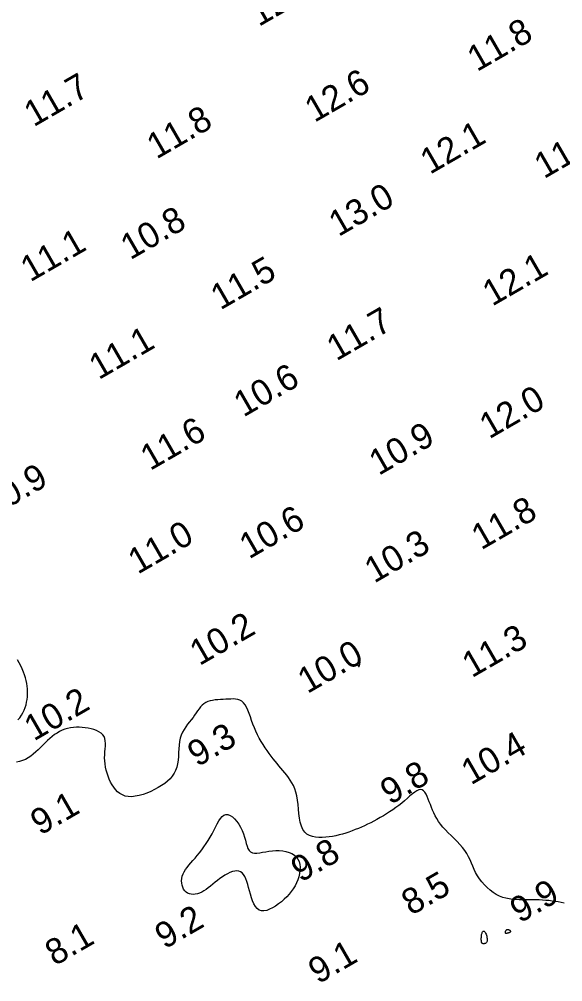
# Model space of a CAD drawing. Extents: x 3024098 to 3056816, y 418252 to 509144.
# Drawn here: x 3036415.8 to 3036521.8, y 419353.5 to 419541.3 of the extents above; entities that cross this region are included whole.
import ezdxf

# ---------------------------------------------------------------- set-up
doc = ezdxf.new("R2010")
doc.units = 0
doc.layers.add('V-CHAN-CONT-EL10', color=7, linetype='Continuous')
doc.layers.add('V-TOPO-SOUN-0911', color=7, linetype='Continuous')

msp = doc.modelspace()

# ---------------------------------------------------------------- linework, layer by layer
at = {"layer": 'V-CHAN-CONT-EL10'}
for points in [[(3036415.47, 419404.59), (3036415.86, 419405.03), (3036416.19, 419405.49), (3036416.48, 419405.98), (3036416.73, 419406.48), (3036416.93, 419407), (3036417.09, 419407.53), (3036417.21, 419408.06), (3036417.3, 419408.59), (3036417.36, 419409.12), (3036417.39, 419409.65), (3036417.39, 419410.17), (3036417.37, 419410.68), (3036417.31, 419411.2), (3036417.23, 419411.72), (3036417.11, 419412.26), (3036416.97, 419412.8), (3036416.79, 419413.36), (3036416.59, 419413.94), (3036416.35, 419414.53), (3036416.08, 419415.13), (3036415.77, 419415.72), (3036415.43, 419416.31)], [(3036522.05, 419368.85), (3036521.46, 419368.97), (3036520.86, 419369.09), (3036520.27, 419369.18), (3036519.67, 419369.27), (3036519.05, 419369.34), (3036518.43, 419369.4), (3036517.8, 419369.44), (3036517.16, 419369.48), (3036516.51, 419369.5), (3036515.86, 419369.52), (3036515.21, 419369.52), (3036514.56, 419369.53), (3036513.91, 419369.52), (3036513.26, 419369.53), (3036512.61, 419369.55), (3036511.96, 419369.59), (3036511.32, 419369.67), (3036510.68, 419369.8), (3036510.05, 419369.98), (3036509.42, 419370.23), (3036508.79, 419370.55), (3036508.18, 419370.94), (3036507.58, 419371.39), (3036507.01, 419371.89), (3036506.47, 419372.42), (3036505.97, 419372.99), (3036505.52, 419373.59), (3036505.12, 419374.19), (3036504.77, 419374.81), (3036504.47, 419375.43), (3036504.2, 419376.05), (3036503.94, 419376.67), (3036503.67, 419377.29), (3036503.37, 419377.91), (3036503.04, 419378.52), (3036502.66, 419379.12), (3036502.2, 419379.72), (3036501.7, 419380.31), (3036501.15, 419380.89), (3036500.58, 419381.46), (3036500, 419382.03), (3036499.43, 419382.59), (3036498.89, 419383.15), (3036498.39, 419383.7), (3036497.94, 419384.25), (3036497.55, 419384.8), (3036497.2, 419385.35), (3036496.9, 419385.9), (3036496.62, 419386.45), (3036496.37, 419386.99), (3036496.15, 419387.54), (3036495.94, 419388.08), (3036495.73, 419388.63), (3036495.53, 419389.16), (3036495.33, 419389.65), (3036495.11, 419390.1), (3036494.88, 419390.47), (3036494.63, 419390.76), (3036494.35, 419390.96), (3036494.04, 419391.03), (3036493.69, 419390.97), (3036493.31, 419390.79), (3036492.89, 419390.52), (3036492.44, 419390.17), (3036491.96, 419389.76), (3036491.45, 419389.31), (3036490.92, 419388.84), (3036490.37, 419388.37), (3036489.8, 419387.92), (3036489.21, 419387.48), (3036488.61, 419387.05), (3036488, 419386.65), (3036487.39, 419386.26), (3036486.77, 419385.89), (3036486.15, 419385.53), (3036485.53, 419385.18), (3036484.92, 419384.86), (3036484.32, 419384.54), (3036483.71, 419384.25), (3036483.11, 419383.96), (3036482.51, 419383.69), (3036481.9, 419383.43), (3036481.29, 419383.19), (3036480.68, 419382.95), (3036480.06, 419382.73), (3036479.43, 419382.53), (3036478.8, 419382.34), (3036478.15, 419382.16), (3036477.51, 419382.01), (3036476.85, 419381.88), (3036476.2, 419381.78), (3036475.53, 419381.71), (3036474.87, 419381.66), (3036474.2, 419381.66), (3036473.56, 419381.72), (3036472.95, 419381.84), (3036472.38, 419382.04), (3036471.87, 419382.34), (3036471.43, 419382.73), (3036471.06, 419383.25), (3036470.78, 419383.89), (3036470.57, 419384.63), (3036470.42, 419385.45), (3036470.31, 419386.31), (3036470.22, 419387.21), (3036470.13, 419388.1), (3036470.03, 419388.97), (3036469.9, 419389.78), (3036469.72, 419390.52), (3036469.5, 419391.18), (3036469.23, 419391.79), (3036468.94, 419392.35), (3036468.62, 419392.87), (3036468.28, 419393.35), (3036467.92, 419393.82), (3036467.55, 419394.27), (3036467.18, 419394.72), (3036466.79, 419395.16), (3036466.41, 419395.61), (3036466.03, 419396.08), (3036465.64, 419396.55), (3036465.25, 419397.03), (3036464.86, 419397.54), (3036464.47, 419398.06), (3036464.08, 419398.61), (3036463.69, 419399.18), (3036463.31, 419399.78), (3036462.94, 419400.4), (3036462.58, 419401.03), (3036462.24, 419401.69), (3036461.92, 419402.37), (3036461.62, 419403.07), (3036461.34, 419403.78), (3036461.08, 419404.49), (3036460.84, 419405.19), (3036460.59, 419405.86), (3036460.34, 419406.48), (3036460.08, 419407.05), (3036459.8, 419407.54), (3036459.49, 419407.94), (3036459.15, 419408.24), (3036458.78, 419408.45), (3036458.38, 419408.59), (3036457.96, 419408.66), (3036457.51, 419408.68), (3036457.03, 419408.67), (3036456.54, 419408.64), (3036456.04, 419408.61), (3036455.52, 419408.58), (3036455, 419408.56), (3036454.48, 419408.53), (3036453.96, 419408.48), (3036453.46, 419408.41), (3036452.99, 419408.31), (3036452.54, 419408.17), (3036452.13, 419407.98), (3036451.77, 419407.74), (3036451.43, 419407.46), (3036451.12, 419407.12), (3036450.83, 419406.76), (3036450.55, 419406.37), (3036450.27, 419405.95), (3036449.97, 419405.52), (3036449.65, 419405.08), (3036449.31, 419404.64), (3036448.96, 419404.2), (3036448.6, 419403.74), (3036448.24, 419403.26), (3036447.91, 419402.75), (3036447.61, 419402.22), (3036447.35, 419401.65), (3036447.15, 419401.03), (3036447.01, 419400.37), (3036446.93, 419399.67), (3036446.87, 419398.95), (3036446.83, 419398.21), (3036446.79, 419397.48), (3036446.73, 419396.75), (3036446.63, 419396.05), (3036446.48, 419395.38), (3036446.25, 419394.76), (3036445.96, 419394.18), (3036445.59, 419393.64), (3036445.17, 419393.13), (3036444.68, 419392.66), (3036444.13, 419392.22), (3036443.53, 419391.79), (3036442.87, 419391.39), (3036442.17, 419391.01), (3036441.43, 419390.65), (3036440.67, 419390.33), (3036439.9, 419390.06), (3036439.14, 419389.84), (3036438.39, 419389.69), (3036437.69, 419389.62), (3036437.02, 419389.64), (3036436.42, 419389.75), (3036435.88, 419389.95), (3036435.39, 419390.23), (3036434.94, 419390.58), (3036434.54, 419390.99), (3036434.19, 419391.45), (3036433.87, 419391.95), (3036433.58, 419392.48), (3036433.32, 419393.03), (3036433.09, 419393.6), (3036432.89, 419394.19), (3036432.72, 419394.79), (3036432.59, 419395.39), (3036432.49, 419396), (3036432.43, 419396.6), (3036432.41, 419397.21), (3036432.43, 419397.8), (3036432.47, 419398.39), (3036432.52, 419398.95), (3036432.56, 419399.5), (3036432.58, 419400.01), (3036432.55, 419400.49), (3036432.46, 419400.94), (3036432.3, 419401.35), (3036432.04, 419401.7), (3036431.71, 419402.02), (3036431.31, 419402.29), (3036430.85, 419402.52), (3036430.34, 419402.71), (3036429.79, 419402.86), (3036429.22, 419402.99), (3036428.64, 419403.08), (3036428.06, 419403.14), (3036427.47, 419403.18), (3036426.9, 419403.17), (3036426.32, 419403.14), (3036425.76, 419403.06), (3036425.2, 419402.95), (3036424.66, 419402.79), (3036424.14, 419402.59), (3036423.63, 419402.34), (3036423.14, 419402.04), (3036422.66, 419401.72), (3036422.19, 419401.35), (3036421.73, 419400.96), (3036421.28, 419400.55), (3036420.82, 419400.12), (3036420.37, 419399.68), (3036419.92, 419399.23), (3036419.45, 419398.79), (3036418.98, 419398.35), (3036418.5, 419397.94), (3036418, 419397.55), (3036417.49, 419397.2), (3036416.96, 419396.9), (3036416.4, 419396.66), (3036415.81, 419396.48), (3036415.22, 419396.36)]]:
    msp.add_lwpolyline(points, dxfattribs=at)
for points in [[(3036482.02, 419415.02), (3036482.05, 419415.04), (3036482.07, 419415.08), (3036482.09, 419415.13), (3036482.11, 419415.19), (3036482.12, 419415.26), (3036482.14, 419415.34), (3036482.16, 419415.43), (3036482.18, 419415.52), (3036482.2, 419415.61), (3036482.21, 419415.7), (3036482.22, 419415.79), (3036482.23, 419415.86), (3036482.22, 419415.92), (3036482.2, 419415.97), (3036482.17, 419415.99), (3036482.13, 419415.99), (3036482.07, 419415.97), (3036482.01, 419415.93), (3036481.94, 419415.89), (3036481.87, 419415.83), (3036481.81, 419415.77), (3036481.75, 419415.71), (3036481.71, 419415.65), (3036481.68, 419415.6), (3036481.66, 419415.55), (3036481.65, 419415.51), (3036481.65, 419415.47), (3036481.66, 419415.44), (3036481.68, 419415.4), (3036481.71, 419415.36), (3036481.73, 419415.32), (3036481.77, 419415.27), (3036481.8, 419415.22), (3036481.83, 419415.17), (3036481.87, 419415.12), (3036481.9, 419415.07), (3036481.93, 419415.04), (3036481.97, 419415.02), (3036482, 419415.01)], [(3036447.71, 419374.54), (3036447.93, 419374.97), (3036448.19, 419375.39), (3036448.51, 419375.81), (3036448.86, 419376.24), (3036449.24, 419376.69), (3036449.64, 419377.15), (3036450.06, 419377.64), (3036450.49, 419378.15), (3036450.92, 419378.7), (3036451.35, 419379.26), (3036451.78, 419379.85), (3036452.21, 419380.46), (3036452.61, 419381.08), (3036453, 419381.72), (3036453.38, 419382.38), (3036453.72, 419383.04), (3036454.05, 419383.69), (3036454.37, 419384.31), (3036454.68, 419384.88), (3036455, 419385.37), (3036455.33, 419385.76), (3036455.68, 419386.03), (3036456.06, 419386.17), (3036456.46, 419386.15), (3036456.89, 419385.98), (3036457.33, 419385.69), (3036457.77, 419385.3), (3036458.19, 419384.81), (3036458.58, 419384.26), (3036458.94, 419383.66), (3036459.24, 419383.02), (3036459.49, 419382.38), (3036459.69, 419381.73), (3036459.86, 419381.11), (3036460.02, 419380.52), (3036460.18, 419379.98), (3036460.37, 419379.51), (3036460.59, 419379.13), (3036460.87, 419378.85), (3036461.22, 419378.68), (3036461.64, 419378.61), (3036462.12, 419378.61), (3036462.65, 419378.67), (3036463.22, 419378.77), (3036463.83, 419378.89), (3036464.46, 419378.99), (3036465.13, 419379.08), (3036465.8, 419379.12), (3036466.48, 419379.11), (3036467.14, 419379.05), (3036467.78, 419378.93), (3036468.38, 419378.76), (3036468.93, 419378.52), (3036469.41, 419378.23), (3036469.81, 419377.86), (3036470.11, 419377.43), (3036470.33, 419376.95), (3036470.47, 419376.41), (3036470.52, 419375.84), (3036470.51, 419375.24), (3036470.43, 419374.62), (3036470.28, 419374.01), (3036470.09, 419373.39), (3036469.84, 419372.8), (3036469.54, 419372.22), (3036469.2, 419371.66), (3036468.81, 419371.12), (3036468.39, 419370.59), (3036467.92, 419370.09), (3036467.42, 419369.6), (3036466.89, 419369.14), (3036466.33, 419368.7), (3036465.76, 419368.29), (3036465.17, 419367.94), (3036464.59, 419367.66), (3036464.03, 419367.45), (3036463.49, 419367.35), (3036462.99, 419367.36), (3036462.54, 419367.51), (3036462.15, 419367.79), (3036461.81, 419368.2), (3036461.52, 419368.7), (3036461.27, 419369.28), (3036461.05, 419369.92), (3036460.85, 419370.58), (3036460.67, 419371.25), (3036460.49, 419371.91), (3036460.31, 419372.52), (3036460.13, 419373.09), (3036459.94, 419373.6), (3036459.73, 419374.06), (3036459.49, 419374.44), (3036459.23, 419374.75), (3036458.93, 419374.98), (3036458.59, 419375.11), (3036458.2, 419375.16), (3036457.78, 419375.12), (3036457.33, 419375.01), (3036456.85, 419374.83), (3036456.36, 419374.59), (3036455.86, 419374.31), (3036455.37, 419373.99), (3036454.88, 419373.65), (3036454.4, 419373.29), (3036453.94, 419372.92), (3036453.5, 419372.55), (3036453.06, 419372.19), (3036452.63, 419371.85), (3036452.2, 419371.53), (3036451.77, 419371.25), (3036451.35, 419371.01), (3036450.92, 419370.82), (3036450.5, 419370.67), (3036450.08, 419370.59), (3036449.68, 419370.55), (3036449.3, 419370.58), (3036448.94, 419370.66), (3036448.6, 419370.8), (3036448.3, 419371.01), (3036448.04, 419371.28), (3036447.82, 419371.6), (3036447.64, 419371.96), (3036447.51, 419372.36), (3036447.44, 419372.78), (3036447.41, 419373.22), (3036447.45, 419373.67), (3036447.55, 419374.11)], [(3036505.98, 419361.06), (3036505.96, 419361.1), (3036505.94, 419361.15), (3036505.93, 419361.2), (3036505.92, 419361.25), (3036505.91, 419361.3), (3036505.91, 419361.34), (3036505.9, 419361.39), (3036505.9, 419361.43), (3036505.89, 419361.47), (3036505.88, 419361.51), (3036505.88, 419361.56), (3036505.87, 419361.62), (3036505.87, 419361.7), (3036505.87, 419361.79), (3036505.87, 419361.91), (3036505.87, 419362.04), (3036505.88, 419362.2), (3036505.9, 419362.37), (3036505.92, 419362.54), (3036505.94, 419362.71), (3036505.97, 419362.88), (3036506.01, 419363.03), (3036506.06, 419363.16), (3036506.11, 419363.27), (3036506.18, 419363.34), (3036506.25, 419363.39), (3036506.32, 419363.41), (3036506.4, 419363.4), (3036506.48, 419363.35), (3036506.56, 419363.27), (3036506.64, 419363.15), (3036506.72, 419362.99), (3036506.8, 419362.81), (3036506.87, 419362.6), (3036506.93, 419362.39), (3036506.98, 419362.17), (3036507.02, 419361.95), (3036507.04, 419361.75), (3036507.04, 419361.57), (3036507.01, 419361.41), (3036506.97, 419361.29), (3036506.91, 419361.19), (3036506.84, 419361.11), (3036506.77, 419361.05), (3036506.68, 419361.01), (3036506.59, 419360.97), (3036506.51, 419360.95), (3036506.42, 419360.94), (3036506.35, 419360.93), (3036506.27, 419360.93), (3036506.21, 419360.94), (3036506.15, 419360.95), (3036506.1, 419360.97), (3036506.05, 419360.99), (3036506.01, 419361.02)], [(3036510.58, 419363.04), (3036510.57, 419363.12), (3036510.57, 419363.2), (3036510.59, 419363.29), (3036510.62, 419363.38), (3036510.65, 419363.47), (3036510.7, 419363.55), (3036510.75, 419363.61), (3036510.81, 419363.66), (3036510.87, 419363.7), (3036510.94, 419363.71), (3036511.01, 419363.72), (3036511.07, 419363.72), (3036511.14, 419363.71), (3036511.2, 419363.69), (3036511.25, 419363.67), (3036511.3, 419363.65), (3036511.34, 419363.63), (3036511.38, 419363.61), (3036511.4, 419363.58), (3036511.43, 419363.56), (3036511.45, 419363.54), (3036511.47, 419363.51), (3036511.48, 419363.48), (3036511.5, 419363.45), (3036511.52, 419363.42), (3036511.53, 419363.4), (3036511.54, 419363.37), (3036511.55, 419363.34), (3036511.56, 419363.31), (3036511.56, 419363.28), (3036511.55, 419363.26), (3036511.54, 419363.23), (3036511.52, 419363.21), (3036511.5, 419363.19), (3036511.48, 419363.17), (3036511.45, 419363.15), (3036511.42, 419363.13), (3036511.39, 419363.11), (3036511.36, 419363.1), (3036511.33, 419363.09), (3036511.3, 419363.08), (3036511.27, 419363.07), (3036511.24, 419363.06), (3036511.2, 419363.05), (3036511.16, 419363.04), (3036511.11, 419363.03), (3036511.06, 419363.01), (3036511, 419362.99), (3036510.94, 419362.97), (3036510.87, 419362.95), (3036510.8, 419362.93), (3036510.74, 419362.93), (3036510.68, 419362.93), (3036510.64, 419362.95), (3036510.6, 419362.99)]]:
    msp.add_lwpolyline(points, close=True, dxfattribs=at)

# ---------------------------------------------------------------- texts
at = {"layer": 'V-TOPO-SOUN-0911'}
for s, p in [('12.7 ', (3036462.48, 419539.74)), ('11.8 ', (3036505.03, 419530.94)), ('11.7 ', (3036418.58, 419520.18)), ('12.6 ', (3036473.34, 419521.04)), ('11.8 ', (3036442.53, 419513.88)), ('12.1 ', (3036495.86, 419510.91)), ('11.8 ', (3036518.09, 419510.05)), ('13.0 ', (3036478.02, 419498.76)), ('10.8 ', (3036437.42, 419494.23)), ('11.1 ', (3036417.91, 419489.92)), ('11.5 ', (3036454.99, 419484.45)), ('12.1 ', (3036508, 419485.19)), ('11.7 ', (3036477.61, 419474.51)), ('11.1 ', (3036431.26, 419470.85)), ('10.6 ', (3036459.49, 419463.56)), ('12.0 ', (3036507.41, 419459.29)), ('11.6 ', (3036441.29, 419453.13)), ('10.9 ', (3036485.87, 419452.17)), ('10.9 ', (3036410.42, 419444.07)), ('11.8 ', (3036505.85, 419437.64)), ('10.6 ', (3036460.58, 419435.87)), ('11.0 ', (3036438.88, 419432.91)), ('10.3 ', (3036484.99, 419431.17)), ('10.2 ', (3036450.9, 419415.07)), ('11.3 ', (3036504.02, 419412.7)), ('10.0 ', (3036471.95, 419409.62)), ('10.2 ', (3036418.62, 419400.37)), ('9.3', (3036450.47, 419395.32)), ('10.4 ', (3036503.85, 419391.8)), ('9.8', (3036488.07, 419387.94)), ('9.1', (3036419.85, 419381.98)), ('9.8', (3036470.65, 419372.81)), ('8.5', (3036492.2, 419366.35)), ('9.9', (3036513.37, 419364.84)), ('9.2', (3036444.11, 419359.79)), ('8.1', (3036422.7, 419356.52)), ('9.1', (3036474.04, 419352.98))]:
    msp.add_text(s, height=5, rotation=30, dxfattribs=at).set_placement(p)

doc.saveas('drawing.dxf')
